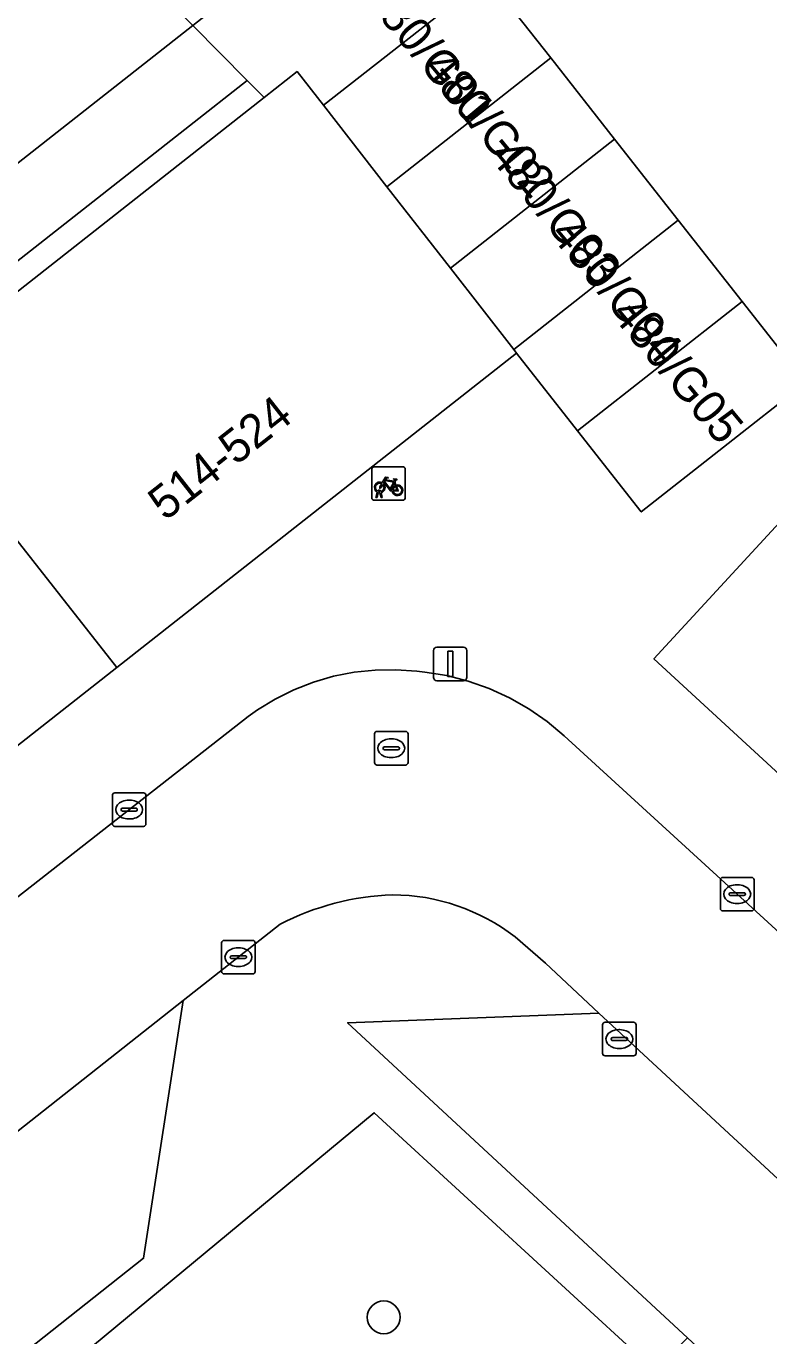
# Model space of a CAD drawing. Extents: x 159217 to 160349, y 381246 to 382172.
# Drawn here: x 159616.75 to 159638.89, y 381556.67 to 381595.69 of the extents above; entities that cross this region are included whole.
import ezdxf

# ---------------------------------------------------------------- set-up
doc = ezdxf.new("R2010")
doc.units = 0
for name, color, linetype in [('IMGEO_Boom', 7, 'Continuous'), ('IMGEO_Fietsenrek', 7, 'Continuous'), ('IMGEO_Groenvoorziening', 7, 'Continuous'), ('IMGEO_Haag', 7, 'Continuous'), ('IMGEO_Kolk', 7, 'Continuous'), ('IMGEO_Lichtmast', 7, 'Continuous'), ('IMGEO_Pand', 7, 'Continuous'), ('IMGEO_Pand_nummerreeks', 7, 'Continuous'), ('IMGEO_Parkeervlak_open', 7, 'Continuous'), ('IMGEO_Rijbaan_lokaal_open', 7, 'Continuous'), ('IMGEO_Rioolput', 7, 'Continuous'), ('IMGEO_Voetpad_open', 7, 'Continuous')]:
    doc.layers.add(name, color=color, linetype=linetype)

msp = doc.modelspace()

# ---------------------------------------------------------------- linework, layer by layer
at = {"layer": 'IMGEO_Boom'}
msp.add_circle((159627.411, 381557.223), 0.489, dxfattribs=at)
at = {"layer": 'IMGEO_Fietsenrek'}
for p, q in [((159627.053, 381581.642), (159627.053, 381582.483)), ((159627.053, 381582.483), (159627.053, 381581.642)), ((159627.128, 381582.567), (159627.969, 381582.567)), ((159627.969, 381582.567), (159627.128, 381582.567)), ((159628.053, 381582.492), (159628.053, 381581.651)), ((159628.053, 381581.651), (159628.053, 381582.492)), ((159627.74, 381582.116), (159627.776, 381582.021)), ((159627.978, 381581.567), (159627.137, 381581.567)), ((159627.137, 381581.567), (159627.978, 381581.567)), ((159627.18, 381581.651), (159627.219, 381581.811)), ((159627.214, 381581.651), (159627.18, 381581.651)), ((159627.249, 381581.799), (159627.214, 381581.651)), ((159627.291, 381581.823), (159627.29, 381581.827)), ((159627.332, 381581.651), (159627.298, 381581.793)), ((159627.322, 381581.834), (159627.323, 381581.827)), ((159627.33, 381581.797), (159627.365, 381581.651)), ((159627.365, 381581.651), (159627.332, 381581.651))]:
    msp.add_line(p, q, dxfattribs=at)
for points in [[(159627.387, 381582.041), (159627.335, 381581.951), (159627.295, 381581.926), (159627.296, 381581.973), (159627.351, 381582.067)], [(159627.366, 381582.093), (159627.461, 381582.257), (159627.547, 381582.243), (159627.549, 381582.234), (159627.493, 381582.223), (159627.466, 381582.178), (159627.722, 381582.137)], [(159627.662, 381581.849), (159627.612, 381581.849), (159627.421, 381582.1), (159627.402, 381582.068)], [(159627.709, 381582.112), (159627.452, 381582.153), (159627.435, 381582.124), (159627.602, 381581.904), (159627.709, 381582.112)], [(159627.757, 381582.014), (159627.727, 381582.091), (159627.618, 381581.873), (159627.661, 381581.873)], [(159627.691, 381581.873), (159627.811, 381581.872), (159627.767, 381581.986)], [(159627.787, 381581.993), (159627.842, 381581.848), (159627.692, 381581.848)], [(159627.722, 381582.137), (159627.747, 381582.186), (159627.741, 381582.19), (159627.718, 381582.194), (159627.706, 381582.201), (159627.705, 381582.204), (159627.707, 381582.209), (159627.802, 381582.194), (159627.804, 381582.184), (159627.794, 381582.171), (159627.782, 381582.165), (159627.768, 381582.171), (159627.74, 381582.116)]]:
    msp.add_lwpolyline(points, dxfattribs=at)
for centre, radius, start, end in [((159627.131, 381582.489), 0.0779, 92.4484, 184.2845), ((159627.131, 381582.489), 0.0779, 92.4484, 184.2845), ((159627.975, 381582.489), 0.0779, 2.4484, 94.2845), ((159627.975, 381582.489), 0.0779, 2.4484, 94.2845), ((159627.293, 381581.952), 0.159, 62.6766, 242.1369), ((159627.293, 381581.952), 0.129, 63.3192, 238.903), ((159627.293, 381581.952), 0.129, 283.6043, 43.4302), ((159627.293, 381581.952), 0.159, 283.5766, 46.6042), ((159627.82, 381581.868), 0.159, 113.3408, 178.3217), ((159627.82, 381581.868), 0.159, 187.0065, 105.7708), ((159627.82, 381581.868), 0.129, 113.923, 177.9556), ((159627.82, 381581.868), 0.129, 188.6715, 104.5883), ((159627.131, 381581.645), 0.0779, 182.4484, 274.2845), ((159627.131, 381581.645), 0.0779, 182.4484, 274.2845), ((159627.273, 381581.823), 0.0499, 12.8025, 158.6934), ((159627.293, 381581.952), 0.159, 253.9967, 271.7867), ((159627.273, 381581.823), 0.0174, 12.8025, 163.4502), ((159627.293, 381581.952), 0.129, 253.415, 269.0204), ((159627.975, 381581.645), 0.0779, 272.4484, 4.2845), ((159627.975, 381581.645), 0.0779, 272.4484, 4.2845)]:
    msp.add_arc(centre, radius, start, end, dxfattribs=at)
at = {"layer": 'IMGEO_Groenvoorziening'}
for points in [[(159569.753, 381555.039), (159571.415, 381553.33), (159573.741, 381555.137), (159576.056, 381556.935), (159577.049, 381557.715), (159575.636, 381559.503), (159621.716, 381595.714), (159620.974, 381596.463), (159619.886, 381597.826), (159619.316, 381598.78), (159618.848, 381599.789), (159618.489, 381600.841), (159618.241, 381601.924), (159618.108, 381603.028), (159616.639, 381614.101), (159606.917, 381603.647), (159577.717, 381572.249), (159576.221, 381570.71), (159568.625, 381562.589)], [(159624.324, 381568.938), (159621.437, 381566.663), (159620.253, 381558.982), (159590.387, 381535.358), (159591.289, 381542.884), (159588.437, 381540.635)], [(159626.336, 381565.999), (159633.826, 381566.283), (159632.237, 381567.776), (159631.325, 381568.558)], [(159586.581, 381538.123), (159587.175, 381537.484), (159590.614, 381533.765), (159609.69, 381548.885), (159627.13, 381563.32), (159635.501, 381555.629), (159636.471, 381556.609), (159626.336, 381565.999)], [(159649.046, 381543.184), (159637.477, 381553.813), (159635.501, 381555.629), (159627.13, 381563.32), (159609.69, 381548.885), (159590.614, 381533.765), (159592.409, 381531.823), (159606.395, 381516.696), (159610.276, 381512.561)]]:
    msp.add_lwpolyline(points, dxfattribs=at)
for points in [[(159629.561, 381598.367), (159632.581, 381600.562), (159630.786, 381602.842), (159621.716, 381595.714), (159623.339, 381594.077), (159623.842, 381593.569), (159624.827, 381594.343), (159625.617, 381593.339), (159630.49, 381597.169)], [(159575.636, 381559.503), (159577.049, 381557.715), (159623.339, 381594.077), (159621.716, 381595.714)], [(159577.496, 381557.149), (159589.29, 381566.417), (159601.084, 381575.685), (159612.878, 381584.953), (159623.842, 381593.569), (159623.339, 381594.077), (159577.049, 381557.715)]]:
    msp.add_lwpolyline(points, close=True, dxfattribs=at)
for centre, radius, start, end in [((159627.952, 381561.891), 7.926, 92.0227, 117.2385), ((159627.648, 381563.795), 6.017, 52.3344, 89.773)]:
    msp.add_arc(centre, radius, start, end, dxfattribs=at)
at = {"layer": 'IMGEO_Haag'}
for points in [[(159624.324, 381568.938), (159621.437, 381566.663), (159620.253, 381558.982), (159590.387, 381535.358), (159591.289, 381542.884), (159588.437, 381540.635)], [(159609.69, 381548.885), (159627.13, 381563.32), (159635.501, 381555.629), (159636.471, 381556.609), (159626.336, 381565.999), (159633.826, 381566.283), (159632.237, 381567.776), (159631.325, 381568.558)]]:
    msp.add_lwpolyline(points, dxfattribs=at)
for centre, radius, start, end in [((159627.952, 381561.891), 7.926, 92.0227, 117.2385), ((159627.648, 381563.795), 6.017, 52.3344, 89.773)]:
    msp.add_arc(centre, radius, start, end, dxfattribs=at)
at = {"layer": 'IMGEO_Kolk'}
for p, q in [((159619.322, 381571.925), (159619.322, 381572.777)), ((159619.397, 381572.851), (159620.249, 381572.851)), ((159619.81, 381572.631), (159619.835, 381572.631)), ((159620.323, 381572.777), (159620.323, 381571.925)), ((159619.581, 381572.345), (159619.581, 381572.357)), ((159620.019, 381572.308), (159619.621, 381572.308)), ((159619.624, 381572.394), (159620.022, 381572.394)), ((159620.065, 381572.357), (159620.065, 381572.345)), ((159620.249, 381571.851), (159619.397, 381571.851)), ((159619.833, 381572.071), (159619.808, 381572.071)), ((159637.449, 381569.406), (159637.449, 381570.258)), ((159637.524, 381570.332), (159638.376, 381570.332)), ((159638.45, 381570.258), (159638.45, 381569.406)), ((159637.708, 381569.826), (159637.708, 381569.838)), ((159637.751, 381569.875), (159638.149, 381569.875)), ((159637.937, 381570.112), (159637.962, 381570.112)), ((159638.192, 381569.838), (159638.192, 381569.826)), ((159638.146, 381569.789), (159637.748, 381569.789)), ((159637.96, 381569.552), (159637.935, 381569.552)), ((159638.376, 381569.332), (159637.524, 381569.332)), ((159622.577, 381567.528), (159622.577, 381568.38)), ((159622.652, 381568.454), (159623.504, 381568.454)), ((159623.578, 381568.38), (159623.578, 381567.528)), ((159622.836, 381567.948), (159622.836, 381567.96)), ((159623.274, 381567.911), (159622.876, 381567.911)), ((159622.879, 381567.997), (159623.277, 381567.997)), ((159623.065, 381568.234), (159623.09, 381568.234)), ((159623.32, 381567.96), (159623.32, 381567.948)), ((159623.088, 381567.674), (159623.063, 381567.674)), ((159623.504, 381567.454), (159622.652, 381567.454)), ((159633.935, 381565.088), (159633.935, 381565.94)), ((159634.01, 381566.014), (159634.862, 381566.014)), ((159634.936, 381565.94), (159634.936, 381565.088)), ((159634.194, 381565.508), (159634.194, 381565.52)), ((159634.237, 381565.557), (159634.635, 381565.557)), ((159634.423, 381565.794), (159634.448, 381565.794)), ((159634.678, 381565.52), (159634.678, 381565.508)), ((159634.632, 381565.471), (159634.234, 381565.471)), ((159634.446, 381565.234), (159634.421, 381565.234)), ((159634.862, 381565.014), (159634.01, 381565.014))]:
    msp.add_line(p, q, dxfattribs=at)
for points in [[(159619.322, 381571.925), (159619.322, 381572.777)], [(159619.397, 381572.851), (159620.249, 381572.851)], [(159620.323, 381572.777), (159620.323, 381571.925)], [(159620.249, 381571.851), (159619.397, 381571.851)], [(159637.449, 381569.406), (159637.449, 381570.258)], [(159637.524, 381570.332), (159638.376, 381570.332)], [(159638.45, 381570.258), (159638.45, 381569.406)], [(159638.376, 381569.332), (159637.524, 381569.332)], [(159622.577, 381567.528), (159622.577, 381568.38)], [(159622.652, 381568.454), (159623.504, 381568.454)], [(159623.578, 381568.38), (159623.578, 381567.528)], [(159623.504, 381567.454), (159622.652, 381567.454)], [(159633.935, 381565.088), (159633.935, 381565.94)], [(159634.01, 381566.014), (159634.862, 381566.014)], [(159634.936, 381565.94), (159634.936, 381565.088)], [(159634.862, 381565.014), (159634.01, 381565.014)]]:
    msp.add_lwpolyline(points, dxfattribs=at)
for centre, radius, start, end in [((159619.399, 381572.775), 0.0765, 91.552, 178.448), ((159619.399, 381572.775), 0.0765, 91.552, 178.448), ((159620.247, 381572.775), 0.0765, 1.552, 88.448), ((159620.247, 381572.775), 0.0765, 1.552, 88.448), ((159619.621, 381572.354), 0.0403, 85.8775, 175.7526), ((159619.618, 381572.344), 0.0366, 178.938, 274.7102), ((159620.022, 381572.351), 0.043, 264.8664, 352.4533), ((159620.026, 381572.356), 0.0386, 1.7309, 96.639), ((159619.399, 381571.927), 0.0765, 181.552, 268.448), ((159619.399, 381571.927), 0.0765, 181.552, 268.448), ((159620.247, 381571.927), 0.0765, 271.552, 358.448), ((159620.247, 381571.927), 0.0765, 271.552, 358.448), ((159637.526, 381570.256), 0.0765, 91.552, 178.448), ((159637.526, 381570.256), 0.0765, 91.552, 178.448), ((159638.374, 381570.256), 0.0765, 1.552, 88.448), ((159638.374, 381570.256), 0.0765, 1.552, 88.448), ((159637.748, 381569.835), 0.0403, 85.8775, 175.7526), ((159637.745, 381569.825), 0.0366, 178.938, 274.7102), ((159638.149, 381569.832), 0.043, 264.8664, 352.4533), ((159638.153, 381569.837), 0.0386, 1.7309, 96.639), ((159637.526, 381569.408), 0.0765, 181.552, 268.448), ((159637.526, 381569.408), 0.0765, 181.552, 268.448), ((159638.374, 381569.408), 0.0765, 271.552, 358.448), ((159638.374, 381569.408), 0.0765, 271.552, 358.448), ((159622.654, 381568.378), 0.0765, 91.552, 178.448), ((159622.654, 381568.378), 0.0765, 91.552, 178.448), ((159623.502, 381568.378), 0.0765, 1.552, 88.448), ((159623.502, 381568.378), 0.0765, 1.552, 88.448), ((159622.876, 381567.957), 0.0403, 85.8775, 175.7526), ((159622.873, 381567.947), 0.0366, 178.938, 274.7102), ((159623.277, 381567.954), 0.043, 264.8664, 352.4533), ((159623.281, 381567.959), 0.0386, 1.7309, 96.639), ((159622.654, 381567.53), 0.0765, 181.552, 268.448), ((159622.654, 381567.53), 0.0765, 181.552, 268.448), ((159623.502, 381567.53), 0.0765, 271.552, 358.448), ((159623.502, 381567.53), 0.0765, 271.552, 358.448), ((159634.012, 381565.938), 0.0765, 91.552, 178.448), ((159634.012, 381565.938), 0.0765, 91.552, 178.448), ((159634.86, 381565.938), 0.0765, 1.552, 88.448), ((159634.86, 381565.938), 0.0765, 1.552, 88.448), ((159634.234, 381565.517), 0.0403, 85.8775, 175.7526), ((159634.231, 381565.507), 0.0366, 178.938, 274.7102), ((159634.635, 381565.514), 0.043, 264.8664, 352.4533), ((159634.639, 381565.519), 0.0386, 1.7309, 96.639), ((159634.012, 381565.09), 0.0765, 181.552, 268.448), ((159634.012, 381565.09), 0.0765, 181.552, 268.448), ((159634.86, 381565.09), 0.0765, 271.552, 358.448), ((159634.86, 381565.09), 0.0765, 271.552, 358.448)]:
    msp.add_arc(centre, radius, start, end, dxfattribs=at)
for centre, major_axis, ratio, start_param, end_param in [((159619.809, 381572.351), (-0.387, 0.002), 0.722429, 4.712389, 7.853982), ((159619.834, 381572.351), (-0.39, 0.002), 0.717154, 1.570796, 4.712389), ((159637.936, 381569.832), (-0.387, 0.002), 0.722429, 4.712389, 7.853982), ((159637.961, 381569.832), (-0.39, 0.002), 0.717154, 1.570796, 4.712389), ((159623.064, 381567.954), (-0.387, 0.002), 0.722429, 4.712389, 7.853982), ((159623.089, 381567.954), (-0.39, 0.002), 0.717154, 1.570796, 4.712389), ((159634.422, 381565.514), (-0.387, 0.002), 0.722429, 4.712389, 7.853982), ((159634.447, 381565.514), (-0.39, 0.002), 0.717154, 1.570796, 4.712389)]:
    msp.add_ellipse(centre, major_axis=major_axis, ratio=ratio, start_param=start_param, end_param=end_param, dxfattribs=at)
at = {"layer": 'IMGEO_Lichtmast'}
for p, q in [((159628.898, 381576.292), (159628.898, 381577.092)), ((159628.898, 381577.092), (159628.898, 381576.292)), ((159628.998, 381577.192), (159629.788, 381577.192)), ((159629.788, 381577.192), (159628.998, 381577.192)), ((159629.888, 381577.092), (159629.888, 381576.292)), ((159629.888, 381576.292), (159629.888, 381577.092)), ((159629.788, 381576.192), (159628.998, 381576.192)), ((159628.998, 381576.192), (159629.788, 381576.192))]:
    msp.add_line(p, q, dxfattribs=at)
msp.add_lwpolyline([(159629.318, 381577.067), (159629.468, 381577.067), (159629.468, 381576.317), (159629.318, 381576.317), (159629.318, 381577.067)], dxfattribs=at)
for centre, start, end in [((159628.998, 381577.092), 90, 180), ((159628.998, 381577.092), 90, 180), ((159629.788, 381577.092), 0, 90), ((159629.788, 381577.092), 360, 90), ((159628.998, 381576.292), 180, 270), ((159628.998, 381576.292), 180, 270), ((159629.788, 381576.292), 270, 0), ((159629.788, 381576.292), 270, 0)]:
    msp.add_arc(centre, 0.1, start, end, dxfattribs=at)
at = {"layer": 'IMGEO_Pand'}
for points in [[(159627.507, 381590.912), (159632.391, 381594.75), (159630.728, 381596.866), (159630.49, 381597.169), (159625.617, 381593.339)], [(159634.292, 381592.331), (159632.391, 381594.75), (159627.507, 381590.912), (159629.397, 381588.485)], [(159627.507, 381590.912), (159625.617, 381593.339), (159624.827, 381594.343), (159623.842, 381593.569), (159612.878, 381584.953), (159619.451, 381576.59), (159631.368, 381585.955), (159631.288, 381586.058), (159629.397, 381588.485)], [(159634.292, 381592.331), (159629.397, 381588.485), (159631.288, 381586.058), (159636.192, 381589.913)], [(159631.368, 381585.955), (159633.188, 381583.639), (159638.093, 381587.494), (159636.192, 381589.913), (159631.288, 381586.058)], [(159638.093, 381587.494), (159633.188, 381583.639), (159635.089, 381581.22), (159639.994, 381585.075)], [(159601.084, 381575.685), (159607.656, 381567.322), (159619.451, 381576.59), (159612.878, 381584.953)], [(159646.591, 381566.603), (159653.807, 381574.44), (159642.684, 381584.683), (159641.423, 381583.314), (159635.465, 381576.844)]]:
    msp.add_lwpolyline(points, close=True, dxfattribs=at)
at = {"layer": 'IMGEO_Parkeervlak_open'}
for points in [[(159591.289, 381542.884), (159590.387, 381535.358), (159620.253, 381558.982), (159621.437, 381566.663), (159611.728, 381559.009), (159609.432, 381557.193)], [(159633.826, 381566.283), (159626.336, 381565.999), (159636.471, 381556.609), (159638.412, 381554.81), (159644.093, 381549.547), (159651.593, 381549.847)]]:
    msp.add_lwpolyline(points, close=True, dxfattribs=at)
at = {"layer": 'IMGEO_Rijbaan_lokaal_open'}
for points in [[(159630.728, 381596.866), (159632.391, 381594.75), (159634.292, 381592.331), (159636.192, 381589.913), (159638.093, 381587.494), (159639.994, 381585.075), (159646.714, 381590.744), (159646.874, 381590.835), (159647.238, 381591.01), (159647.616, 381591.153), (159648.006, 381591.261), (159648.403, 381591.335), (159648.806, 381591.372), (159649.21, 381591.373), (159649.613, 381591.338), (159649.777, 381591.313), (159650.037, 381591.254), (159650.292, 381591.171), (159650.537, 381591.066), (159650.773, 381590.94), (159677.507, 381566.366)], [(159660.906, 381549.028), (159660.442, 381549.271), (159660.001, 381549.554), (159659.588, 381549.876), (159646.917, 381561.624), (159632.794, 381574.549), (159632.285, 381574.975), (159631.74, 381575.354), (159631.163, 381575.682), (159630.559, 381575.958), (159629.933, 381576.179), (159629.29, 381576.343), (159628.635, 381576.449), (159628.4, 381576.472), (159627.777, 381576.519), (159627.152, 381576.51), (159626.531, 381576.445), (159625.918, 381576.325), (159625.318, 381576.151), (159624.736, 381575.924), (159624.177, 381575.646), (159623.645, 381575.319), (159623.373, 381575.125), (159611.28, 381565.67)], [(159609.432, 381557.193), (159611.728, 381559.009), (159621.437, 381566.663), (159624.324, 381568.938)], [(159631.325, 381568.558), (159632.237, 381567.776), (159633.826, 381566.283), (159651.593, 381549.847), (159652.783, 381548.746), (159653.171, 381548.351), (159654.564, 381546.933), (159655.073, 381546.237)]]:
    msp.add_lwpolyline(points, dxfattribs=at)
for centre, radius, start, end in [((159627.952, 381561.891), 7.926, 92.0227, 117.2385), ((159627.648, 381563.795), 6.017, 52.3344, 89.773)]:
    msp.add_arc(centre, radius, start, end, dxfattribs=at)
at = {"layer": 'IMGEO_Rioolput'}
for p, q in [((159627.135, 381573.753), (159627.135, 381574.605)), ((159627.21, 381574.679), (159628.062, 381574.679)), ((159628.136, 381574.605), (159628.136, 381573.753)), ((159627.394, 381574.173), (159627.394, 381574.185)), ((159627.832, 381574.136), (159627.434, 381574.136)), ((159627.437, 381574.222), (159627.835, 381574.222)), ((159627.623, 381574.459), (159627.648, 381574.459)), ((159627.878, 381574.185), (159627.878, 381574.173)), ((159627.646, 381573.899), (159627.621, 381573.899)), ((159628.062, 381573.679), (159627.21, 381573.679))]:
    msp.add_line(p, q, dxfattribs=at)
for points in [[(159627.135, 381573.753), (159627.135, 381574.605)], [(159627.21, 381574.679), (159628.062, 381574.679)], [(159628.136, 381574.605), (159628.136, 381573.753)], [(159628.062, 381573.679), (159627.21, 381573.679)]]:
    msp.add_lwpolyline(points, dxfattribs=at)
for centre, radius, start, end in [((159627.212, 381574.603), 0.0765, 91.552, 178.448), ((159627.212, 381574.603), 0.0765, 91.552, 178.448), ((159628.06, 381574.603), 0.0765, 1.552, 88.448), ((159628.06, 381574.603), 0.0765, 1.552, 88.448), ((159627.434, 381574.182), 0.0403, 85.8775, 175.7526), ((159627.431, 381574.172), 0.0366, 178.938, 274.7102), ((159627.835, 381574.179), 0.043, 264.8664, 352.4533), ((159627.839, 381574.184), 0.0386, 1.7309, 96.639), ((159627.212, 381573.755), 0.0765, 181.552, 268.448), ((159627.212, 381573.755), 0.0765, 181.552, 268.448), ((159628.06, 381573.755), 0.0765, 271.552, 358.448), ((159628.06, 381573.755), 0.0765, 271.552, 358.448)]:
    msp.add_arc(centre, radius, start, end, dxfattribs=at)
for centre, major_axis, ratio, start_param, end_param in [((159627.622, 381574.179), (-0.387, 0.002), 0.722429, 4.712389, 7.853982), ((159627.647, 381574.179), (-0.39, 0.002), 0.717154, 1.570796, 4.712389)]:
    msp.add_ellipse(centre, major_axis=major_axis, ratio=ratio, start_param=start_param, end_param=end_param, dxfattribs=at)
at = {"layer": 'IMGEO_Voetpad_open'}
for points in [[(159641.423, 381583.314), (159639.994, 381585.075), (159635.089, 381581.22), (159633.188, 381583.639), (159631.368, 381585.955), (159619.451, 381576.59), (159607.656, 381567.322), (159595.862, 381558.054), (159584.068, 381548.786), (159584.683, 381547.956), (159583.479, 381547.014), (159580.2, 381544.451), (159581.921, 381542.835)], [(159679.309, 381562.818), (159662.979, 381550.231), (159658.33, 381554.491), (159661.529, 381557.926), (159662.123, 381557.38), (159662.858, 381558.237), (159660.977, 381559.912), (159657.716, 381556.362), (159646.591, 381566.603), (159635.465, 381576.844), (159641.423, 381583.314)], [(159611.28, 381565.67), (159623.373, 381575.125), (159623.645, 381575.319), (159624.177, 381575.646), (159624.736, 381575.924), (159625.318, 381576.151), (159625.918, 381576.325), (159626.531, 381576.445), (159627.152, 381576.51), (159627.777, 381576.519), (159628.4, 381576.472), (159628.635, 381576.449), (159629.29, 381576.343), (159629.933, 381576.179), (159630.559, 381575.958), (159631.163, 381575.682), (159631.74, 381575.354), (159632.285, 381574.975), (159632.794, 381574.549), (159646.917, 381561.624), (159659.588, 381549.876), (159660.001, 381549.554), (159660.442, 381549.271), (159660.906, 381549.028)]]:
    msp.add_lwpolyline(points, dxfattribs=at)

# ---------------------------------------------------------------- texts
at = {"layer": 'IMGEO_Pand_nummerreeks'}
for s, rotation, p in [('480/G01', 309.773, (159626.769, 381596.561)), ('480/G02', 309.773, (159628.534, 381594.441)), ('480/G03', 309.773, (159630.513, 381591.815)), ('480/G04', 309.773, (159632.335, 381589.486)), ('480/G05', 309.773, (159634.156, 381587.112)), ('514-524', 38.1608, (159620.897, 381580.932))]:
    msp.add_text(s, height=1, rotation=rotation, dxfattribs=at).set_placement(p)

doc.saveas('drawing.dxf')
